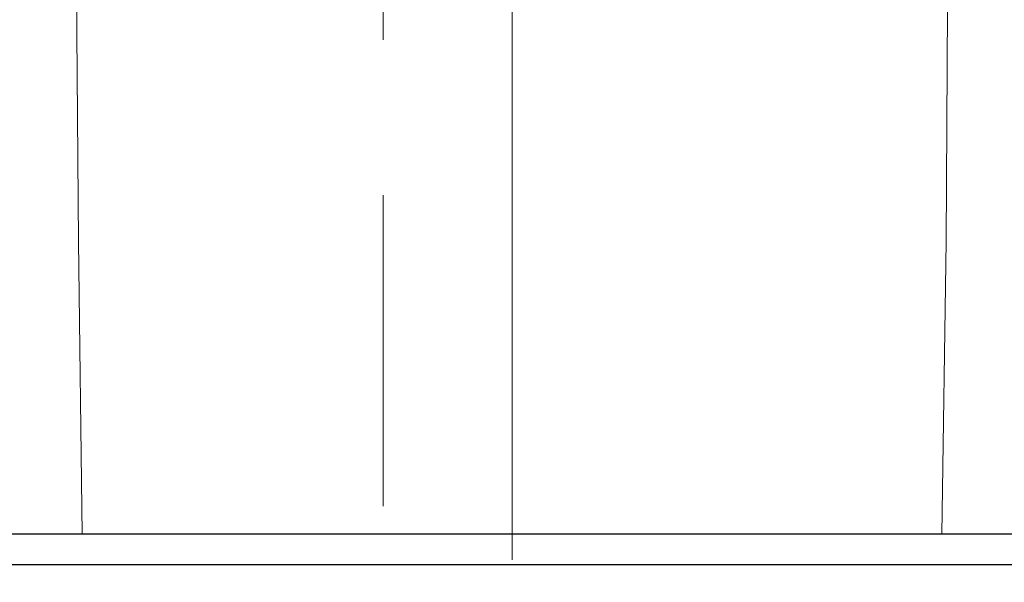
# Model space of a CAD drawing. Header units: millimetres. Extents: x 23192 to 177760, y -399809 to -79279.
# Tile 332 of 656: x 60855 to 60895, y -197705 to -197682. Entities that reach past the tile are written whole.
import ezdxf

# ---------------------------------------------------------------- set-up
doc = ezdxf.new("R2010")
doc.units = ezdxf.units.MM
doc.linetypes.add('HIDDEN', pattern=[9.525, 6.35, -3.175])
doc.layers.get('0').update_dxf_attribs({"lineweight": 0})
doc.layers.add('!! 0_Istn-cienka', color=4, linetype='Continuous', lineweight=9)
doc.layers.add('!! 2_wypos-sanitarne', color=240, linetype='Continuous', lineweight=9)
doc.layers.add('!! 1_zabudowa GK', color=33, linetype='Continuous')
doc.layers.add('Powierzchnia', color=140, linetype='Continuous', lineweight=5, plot=False)

# ---------------------------------------------------------------- blocks, each defined once
blk = doc.blocks.new('A$C324a30b8')
for points in [[(0, 0.01049), (0, -0.71083)], [(0.17552, 0), (0.17692, -0.11958), (0.17797, -0.23916)], [(-0.17797, -0.23916), (-0.17727, -0.11958), (-0.17552, 0)], [(-0.17552, 0), (0.17552, 0)]]:
    blk.add_lwpolyline(points)

msp = doc.modelspace()

# ---------------------------------------------------------------- linework, layer by layer
at = {"layer": '!! 0_Istn-cienka', "linetype": 'HIDDEN', "ltscale": 2}
msp.add_lwpolyline([(60869.56735, -197441.12813), (60869.56735, -197971.12813)], dxfattribs=at)
at = {"layer": '!! 1_zabudowa GK'}
for points in [[(61135.43682, -197702.62813), (60824.56735, -197702.62813)], [(61135.43682, -197703.87813), (60824.56735, -197703.87813)]]:
    msp.add_lwpolyline(points, dxfattribs=at)
at = {"layer": 'Powierzchnia'}
msp.add_lwpolyline([(61399.56735, -197441.12813), (61399.56735, -197611.62813), (61135.43682, -197611.62813), (61135.43682, -197702.62813), (60824.56735, -197702.62813), (60824.56735, -197441.12813)], close=True, dxfattribs=at)

# ---------------------------------------------------------------- block references
at = {"layer": '!! 2_wypos-sanitarne', "xscale": 100, "yscale": 100, "zscale": 100, "rotation": 180}
msp.add_blockref('A$C324a30b8', (60874.83287, -197702.62813), dxfattribs=at)

doc.saveas('drawing.dxf')
